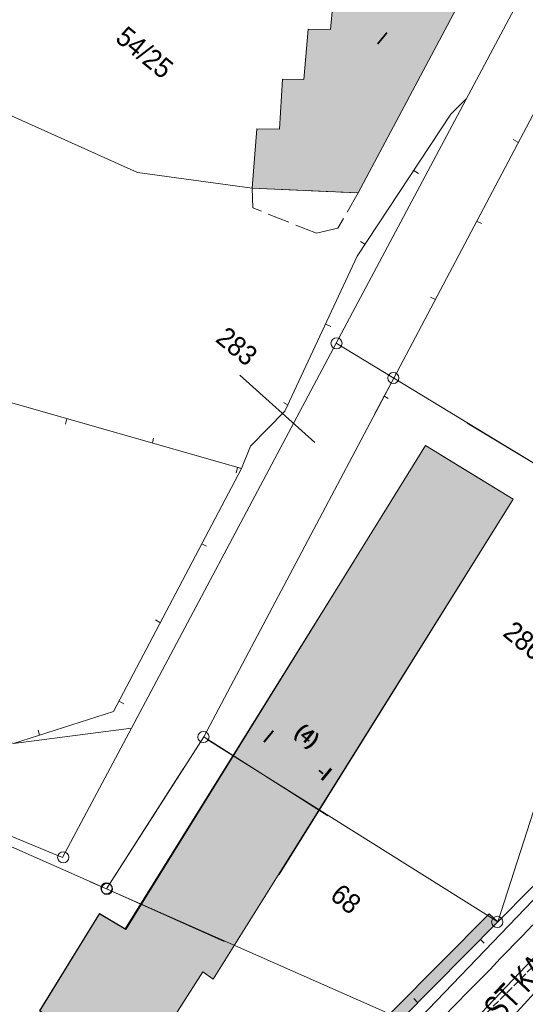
# Model space of a CAD drawing. Header units: metres. Extents: x -740 to 758, y -633 to 854.
# Tile 312 of 656: x 0 to 29, y -528 to -472. Entities that reach past the tile are written whole.
import ezdxf

# ---------------------------------------------------------------- set-up
doc = ezdxf.new("R2010")
doc.units = ezdxf.units.M
doc.header["$MEASUREMENT"] = 0
doc.linetypes.add('1248_416', pattern=[1.664, 1.248, -0.416])
doc.linetypes.add('416_125', pattern=[0.5408, 0.416, -0.1248])
for name, color, linetype in [('Gas.LOVION', 7, 'Continuous'), ('Grundkarte.LOVION', 7, 'Continuous'), ('Grundkarte_Text.LOVION', 7, 'Continuous'), ('Strom.LOVION', 7, 'Continuous'), ('StromBemass.LOVION', 7, 'Continuous'), ('Wasser.LOVION', 7, 'Continuous')]:
    doc.layers.add(name, color=color, linetype=linetype)
doc.styles.add('ERSTELLTER_STIL_1', font='arial.ttf')

msp = doc.modelspace()

# ---------------------------------------------------------------- hatches: boundary and pattern name
at = {"layer": 'Grundkarte.LOVION', "linetype": 'Continuous', "lineweight": 18}
for points in [[(13.705, -478.355), (13.44, -481.691), (19.408, -481.964), (28.543, -464.756), (21.045, -464.248), (20.863, -467.222), (19.493, -467.119), (19.358, -469.97), (18.112, -469.914), (17.859, -472.776), (16.586, -472.753), (16.36, -475.583), (15.146, -475.554), (14.979, -478.378)], [(23.19, -496.166), (6.347, -523.408), (4.871, -522.518), (1.504, -527.99), (6.254, -530.924), (14.971, -520.318), (28.127, -499.2)], [(24.063, -496.721), (19.177, -502.667), (6.305, -523.373), (4.861, -522.51), (1.495, -527.981), (7.089, -531.395), (10.678, -525.783), (11.251, -526.2), (28.117, -499.192)], [(12.313, -538.273), (21.845, -528.445), (27.251, -522.981), (26.763, -522.526), (21.357, -527.99), (11.826, -537.818)]]:
    msp.add_hatch(color=254, dxfattribs=at).paths.add_polyline_path(points)

# ---------------------------------------------------------------- linework, layer by layer
at = {"layer": 'Grundkarte.LOVION', "color": 253, "linetype": 'Continuous', "lineweight": 18}
for points in [[(-2.085, -517.878), (-25.818, -507.903), (-25.677, -507.534), (2.788, -519.352), (6.659, -512.087), (18.166, -490.421), (32.271, -463.889), (36.107, -449.919), (37.986, -440.425), (38.474, -435.441), (39.664, -423.118), (39.593, -412.722), (39.624, -411.832), (39.631, -411.299), (39.619, -408.759), (39.465, -393.878), (43.222, -394.22), (43.378, -423.317), (41.67, -440.922), (39.847, -450.085), (35.816, -465.08), (21.402, -492.38), (10.726, -512.576), (5.266, -521.12)], [(-25.607, -502.208), (-41.509, -495.546), (-38.568, -489.347), (-31.294, -464.902), (-31.038, -459.351), (-16.9, -460.362), (-13.33, -460.604), (14.563, -462.636), (32.271, -463.889), (18.166, -490.421), (6.659, -512.087), (0.033, -512.942)], [(7, -480.813), (-3.974, -475.886), (-14.835, -472.722), (-13.08, -466.787), (-24.572, -463.211), (-31.19, -462.942), (-31.049, -460.15), (21.045, -464.248), (20.863, -467.222), (19.493, -467.119), (19.358, -469.97), (18.112, -469.914), (17.859, -472.776), (16.586, -472.753), (16.36, -475.583), (15.146, -475.554), (14.979, -478.378), (13.705, -478.355), (13.44, -481.691)], [(0.033, -512.942), (-25.607, -502.208), (-20.093, -499.954), (-16.21, -489.792), (-14.966, -489.522), (12.855, -497.472), (5.651, -511.151)], [(-41.509, -495.546), (-25.607, -502.208), (0.033, -512.942), (6.659, -512.087), (2.788, -519.352), (-25.677, -507.534), (-43.667, -500.072)]]:
    msp.add_lwpolyline(points, close=True, dxfattribs=at)
for points in [[(80.879, -427.592), (81.176, -428.213), (81.701, -429.344), (82.793, -431.749), (83.16, -432.482), (75.652, -436.704), (91.503, -470.355), (89.222, -484.203), (85.77, -485.782), (82.241, -486.866), (58.373, -493.958), (51.379, -498.602), (27.251, -522.981), (34.554, -500.336), (43.292, -473.325)], [(32.43, -499.075), (21.402, -492.38), (35.816, -465.08), (39.847, -450.085), (50.652, -450.566), (36.656, -493.933)], [(43.292, -473.325), (34.554, -500.336), (25.542, -494.922), (34.554, -500.336), (27.251, -522.981), (21.845, -528.445), (5.256, -521.111), (9.562, -514.365), (5.256, -521.111), (4.332, -520.729), (5.256, -521.111), (21.845, -528.445), (12.313, -538.273), (11.589, -539.024), (10.541, -540.102), (4.797, -546.042), (0.477, -549.923)], [(11.88, -524.079), (5.266, -521.12), (10.726, -512.576), (21.402, -492.38), (32.43, -499.075)], [(-25.677, -507.534), (-25.818, -507.903), (-31.073, -523.993), (-25.818, -507.903), (-2.085, -517.878), (-12.765, -537.424), (-13.364, -538.547), (-12.765, -537.424), (-2.085, -517.878), (5.266, -521.12), (11.88, -524.079)]]:
    msp.add_lwpolyline(points, dxfattribs=at)
at = {"layer": 'Grundkarte.LOVION', "color": 8, "linetype": 'Continuous', "lineweight": 18}
for points in [[(11.88, -524.079), (5.266, -521.12), (10.726, -512.576), (17.691, -517.008), (10.726, -512.576), (21.402, -492.38), (32.43, -499.075), (21.402, -492.38), (35.816, -465.08), (39.847, -450.085), (50.652, -450.566), (36.656, -493.933)], [(21.402, -492.38), (35.816, -465.08), (39.847, -450.085)], [(43.292, -473.325), (34.554, -500.336), (25.542, -494.922), (34.554, -500.336), (27.251, -522.981), (10.909, -512.726), (27.251, -522.981), (21.845, -528.445), (5.256, -521.111), (9.562, -514.365), (5.256, -521.111), (4.332, -520.729), (5.256, -521.111), (21.845, -528.445)], [(82.241, -486.866), (58.373, -493.958), (51.379, -498.602), (27.251, -522.981), (34.554, -500.336), (43.292, -473.325)], [(25.481, -476.671), (24.619, -477.524), (19.342, -485.518), (15.289, -494.249), (13.353, -496.211), (12.855, -497.472)], [(28.128, -478.954), (28.38, -479.107)], [(22.788, -480.865), (22.505, -480.686)], [(26.344, -483.68), (26.066, -483.56)], [(19.528, -484.701), (19.779, -484.854)], [(27.251, -522.981), (51.379, -498.602), (58.373, -493.958), (85.77, -485.782), (89.228, -484.262)], [(21.845, -528.445), (27.251, -522.981), (51.379, -498.602), (58.373, -493.958), (82.241, -486.866)], [(21.845, -528.445), (27.251, -522.981), (51.379, -498.602), (58.373, -493.958), (82.241, -486.866)], [(23.469, -487.833), (23.747, -487.954)], [(-25.607, -502.208), (-20.093, -499.954), (-16.21, -489.792), (-14.966, -489.522), (12.855, -497.472), (5.651, -511.151), (0.033, -512.942)], [(-16.21, -489.792), (-14.966, -489.522), (12.855, -497.472), (5.651, -511.151), (0.033, -512.942)], [(17.866, -489.475), (17.589, -489.354)], [(21.402, -492.38), (20.329, -494.406)], [(21.1, -493.533), (20.849, -493.38)], [(15.211, -493.754), (15.462, -493.907)], [(2.947, -494.982), (3.036, -494.678)], [(7.901, -495.769), (7.839, -496.041)], [(6.254, -530.924), (1.504, -527.99), (4.871, -522.518), (6.347, -523.408), (23.19, -496.166), (28.127, -499.2), (14.971, -520.318)], [(24.063, -496.721), (28.117, -499.192), (11.251, -526.2), (10.678, -525.783), (7.089, -531.395), (1.495, -527.981), (4.861, -522.51), (6.305, -523.373), (19.177, -502.667)], [(12.553, -497.708), (12.615, -497.436)], [(10.888, -501.831), (10.61, -501.711)], [(8.013, -505.984), (8.264, -506.137)], [(6.229, -510.71), (5.977, -510.558)], [(1.408, -512.187), (1.495, -512.474)], [(-2.085, -517.878), (5.266, -521.12), (11.88, -524.079)], [(12.313, -538.273), (21.845, -528.445), (27.251, -522.981)], [(24.172, -528.365), (24.897, -527.615), (25.595, -526.896), (26.833, -525.652), (27.393, -525.036), (28.631, -523.791), (29.218, -523.143)], [(26.482, -524.179), (26.283, -523.962)], [(22.529, -527.284), (22.76, -527.528)]]:
    msp.add_lwpolyline(points, dxfattribs=at)
for points in [[(32.271, -463.889), (36.107, -449.919), (39.847, -450.085), (35.816, -465.08), (21.402, -492.38), (18.166, -490.421)], [(-41.509, -495.546), (-38.568, -489.347), (-31.294, -464.902), (-31.038, -459.351), (-16.9, -460.362), (-13.33, -460.604), (14.563, -462.636), (32.271, -463.889), (18.166, -490.421), (6.659, -512.087), (0.033, -512.942), (-25.607, -502.208)], [(13.705, -478.355), (14.979, -478.378), (15.146, -475.554), (16.36, -475.583), (16.586, -472.753), (17.859, -472.776), (18.112, -469.914), (19.358, -469.97), (19.493, -467.119), (20.863, -467.222), (21.045, -464.248), (28.543, -464.756), (19.408, -481.964), (13.44, -481.691)], [(-25.677, -507.534), (2.788, -519.352), (6.659, -512.087), (18.166, -490.421), (21.402, -492.38), (10.726, -512.576), (5.266, -521.12), (-2.085, -517.878), (-25.818, -507.903)], [(-41.509, -495.546), (-25.607, -502.208), (0.033, -512.942), (6.659, -512.087), (2.788, -519.352), (-25.677, -507.534), (-43.667, -500.072)]]:
    msp.add_lwpolyline(points, close=True, dxfattribs=at)
at = {"layer": 'Grundkarte.LOVION', "color": 8, "linetype": '1248_416', "lineweight": 18}
msp.add_lwpolyline([(17.058, -484.233), (13.491, -482.809), (13.44, -481.691), (19.408, -481.964), (18.271, -483.938)], close=True, dxfattribs=at)
at = {"layer": 'Grundkarte.LOVION', "color": 7, "linetype": 'Continuous', "lineweight": 13}
msp.add_lwpolyline([(16.968, -496.006), (12.756, -492.22)], dxfattribs=at)
msp.add_lwpolyline([(12.313, -538.273), (11.826, -537.818), (21.357, -527.99), (26.763, -522.526), (27.251, -522.981), (21.845, -528.445)], close=True, dxfattribs=at)
at = {"layer": 'Grundkarte.LOVION', "color": 9, "linetype": 'Continuous', "lineweight": 18}
for centre, radius in [((18.189, -490.424), 0.313), ((21.387, -492.374), 0.311), ((10.707, -512.575), 0.314), ((2.824, -519.348), 0.313), ((5.255, -521.088), 0.312), ((5.281, -521.125), 0.311), ((27.222, -522.981), 0.314)]:
    msp.add_circle(centre, radius, dxfattribs=at)
at = {"layer": 'Strom.LOVION', "color": 150, "linetype": 'Continuous', "lineweight": 18}
msp.add_lwpolyline([(0.959, -550.319), (6.674, -544.677), (8.247, -543.089), (12.29, -539.088), (12.816, -538.579), (13.02, -538.396), (18.837, -532.596), (31.483, -519.404), (32.292, -518.616), (51.987, -499.075), (52.927, -498.259), (56.215, -495.765), (56.819, -495.292), (58.44, -494.336), (73.676, -489.95), (78.216, -487.865), (83.379, -487.021), (88.313, -485.341), (93.328, -482.516), (97.251, -480.625), (99.871, -479.305)], dxfattribs=at)
at = {"layer": 'StromBemass.LOVION', "color": 7, "linetype": '416_125', "lineweight": 13}
msp.add_lwpolyline([(57.63, -497.09), (54.009, -500.71), (53.713, -501.005), (34.207, -520.512), (33.413, -521.314), (20.505, -534.236), (9.894, -544.82), (7.268, -547.426), (5.123, -546.203), (4.843, -546.053), (8.846, -539.085), (9.691, -537.599), (10.196, -536.722)], dxfattribs=at)
at = {"layer": 'Wasser.LOVION', "color": 150, "linetype": 'Continuous', "lineweight": 18}
msp.add_lwpolyline([(87.763, -487.42), (76.558, -490.865), (65.201, -494.266), (60.464, -495.542), (57.064, -497.648), (56.881, -497.739), (52.715, -500.319), (49.611, -503.342), (40.413, -512.797), (40.435, -515.293), (34.559, -521.394), (32.115, -523.909), (28.137, -528.258), (21.567, -536.94), (19.97, -539.047), (17.204, -541.889), (14.115, -545.057), (12.972, -546.218), (5.234, -553.832)], dxfattribs=at)
at = {"layer": 'Wasser.LOVION', "color": 94, "linetype": 'Continuous', "lineweight": 18}
msp.add_lwpolyline([(91.664, -488.176), (80.467, -491.089), (68.977, -494.192), (58.239, -499.232), (57.789, -499.616), (49.055, -506.869), (40.195, -514.799), (33.718, -520.649), (31.357, -522.801), (23.078, -531.531), (14.892, -540.312), (6.574, -548.795), (3.145, -552.115)], dxfattribs=at)

# ---------------------------------------------------------------- texts
at = {"layer": 'Gas.LOVION', "color": 5, "linetype": 'Continuous', "lineweight": 18, "insert": (24.11, -532.789), "char_height": 1.42277, "attachment_point": 7, "rotation": 46.928, "style": 'ERSTELLTER_STIL_1'}
msp.add_mtext('{\\A1;\\W0.72103x;200 ND ST KA (1983)}', dxfattribs=at)
at = {"layer": 'Grundkarte_Text.LOVION', "color": 7, "linetype": 'Continuous', "lineweight": 13, "attachment_point": 7, "style": 'ERSTELLTER_STIL_1'}
for s, insert, char_height, rotation in [('{\\A1;\\W0.89448x;54/25}', (5.678, -473.388), 1.12432, 320.5853), ('{\\A1;\\W0.89455x;I}', (20.386, -473.493), 0.83072, 320.5836), ('{\\A1;\\W0.89448x;283}', (11.316, -490.29), 1.12434, 320.5841), ('{\\A1;\\W0.89448x;286}', (27.468, -506.849), 1.12432, 320.5853), ('{\\A1;\\W0.89455x;I}', (13.991, -512.769), 0.83072, 320.5836), ('{\\A1;\\W0.89455x;I}', (14.001, -512.777), 0.83072, 320.5836), ('{\\A1;\\W0.89451x;(4)}', (15.621, -512.581), 0.83073, 320.5822), ('{\\A1;\\W0.89451x;(4)}', (15.663, -512.616), 0.83073, 320.5822), ('{\\A1;\\W0.89447x;-I}', (16.96, -514.67), 0.83076, 320.5859), ('{\\A1;\\W0.89452x;-I}', (17.002, -514.705), 0.83072, 320.5836), ('{\\A1;\\W0.89448x;68}', (17.75, -521.639), 1.12432, 320.5853)]:
    msp.add_mtext(s, dxfattribs=dict(at, insert=insert, char_height=char_height, rotation=rotation))

doc.saveas('drawing.dxf')
